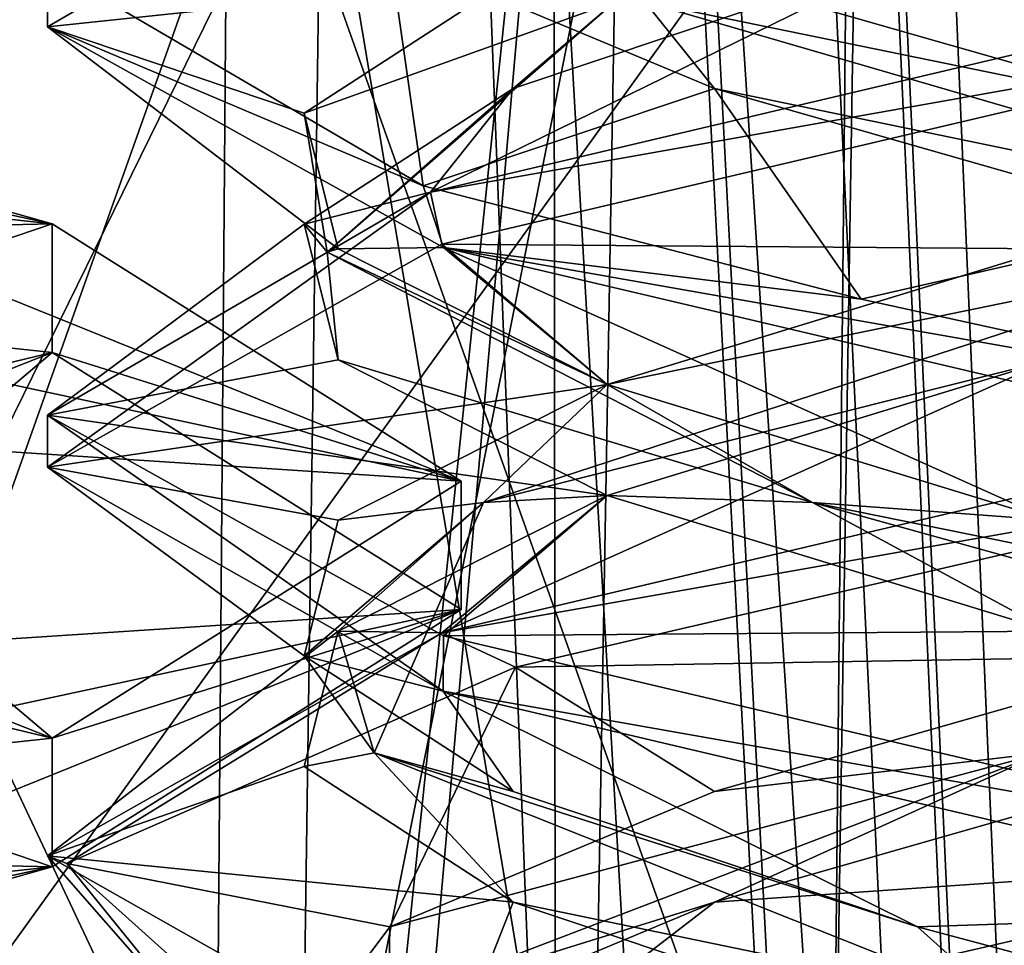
# Model space of a CAD drawing. Header units: millimetres. Extents: x -18.9 to 18.9, y -8.8 to 39.
# Tile 286 of 332: x 8.4 to 9.5, y 24.9 to 25.9. Entities that reach past the tile are written whole.
import ezdxf

# ---------------------------------------------------------------- set-up
doc = ezdxf.new("R2010")
doc.units = ezdxf.units.MM
doc.header["$LTSCALE"] = 41.718519
for name, color, linetype in [('1', 7, 'CONTINUOUS'), ('1453', 7, 'CONTINUOUS'), ('1454', 7, 'CONTINUOUS'), ('1455', 7, 'CONTINUOUS'), ('15', 7, 'CONTINUOUS'), ('177', 7, 'CONTINUOUS'), ('181', 7, 'CONTINUOUS'), ('1853', 7, 'CONTINUOUS'), ('1895', 7, 'CONTINUOUS'), ('1896', 7, 'CONTINUOUS'), ('1897', 7, 'CONTINUOUS'), ('1898', 7, 'CONTINUOUS'), ('1899', 7, 'CONTINUOUS'), ('1900', 7, 'CONTINUOUS'), ('1901', 7, 'CONTINUOUS'), ('1902', 7, 'CONTINUOUS'), ('1903', 7, 'CONTINUOUS'), ('1916', 7, 'CONTINUOUS'), ('1917', 7, 'CONTINUOUS'), ('1918', 7, 'CONTINUOUS'), ('24', 7, 'CONTINUOUS'), ('25', 7, 'CONTINUOUS'), ('7', 7, 'CONTINUOUS'), ('8', 7, 'CONTINUOUS')]:
    doc.layers.add(name, color=color, linetype=linetype)

msp = doc.modelspace()

# ---------------------------------------------------------------- linework, layer by layer
at = {"layer": '1', "color": 7, "linetype": 'Continuous'}
for points in [[(4.2931, 26.4, -16.8621), (9.0291, 26.4, -14.874), (6.4071, -3.5, -16.1774), (4.2931, 26.4, -16.8621)], [(6.4071, -3.5, -16.1774), (9.0291, 26.4, -14.874), (9.0598, -3.5, -14.8553), (6.4071, -3.5, -16.1774)], [(9.0291, 26.4, -14.874), (12.9799, 26.4, -11.588), (9.0598, -3.5, -14.8553), (9.0291, 26.4, -14.874)], [(9.0598, -3.5, -14.8553), (12.9799, 26.4, -11.588), (11.4495, -3.5, -13.1023), (9.0598, -3.5, -14.8553)]]:
    msp.add_3dface(points, dxfattribs=at)
at = {"layer": '1453', "color": 7, "linetype": 'Continuous'}
for points in [[(7.35, 25.687, -13.7485), (7.35, 25.8319, -13.7095), (8.4637, 25.712, -13.2641), (7.35, 25.687, -13.7485)], [(7.35, 25.687, -13.7485), (8.4637, 25.712, -13.2641), (8.4637, 25.5671, -13.3031), (7.35, 25.687, -13.7485)], [(8.4637, 25.712, -13.2641), (8.925, 25.4224, -12.1887), (8.4637, 25.5671, -13.3031), (8.4637, 25.712, -13.2641)], [(8.925, 25.4224, -12.1887), (8.925, 25.2776, -12.2277), (8.4637, 25.5671, -13.3031), (8.925, 25.4224, -12.1887)], [(8.925, 25.4224, -12.1887), (8.4637, 25.1329, -11.1133), (8.925, 25.2776, -12.2277), (8.925, 25.4224, -12.1887)], [(8.4637, 25.1329, -11.1133), (8.4637, 24.988, -11.1523), (8.925, 25.2776, -12.2277), (8.4637, 25.1329, -11.1133)], [(8.4637, 25.1329, -11.1133), (7.35, 25.013, -10.6679), (8.4637, 24.988, -11.1523), (8.4637, 25.1329, -11.1133)], [(7.35, 25.013, -10.6679), (7.35, 24.8681, -10.7068), (8.4637, 24.988, -11.1523), (7.35, 25.013, -10.6679)]]:
    msp.add_3dface(points, dxfattribs=at)
at = {"layer": '1454', "color": 7, "linetype": 'Continuous'}
for points in [[(7.35, 25.2993, -13.2316), (7.35, 25.687, -13.7485), (8.4637, 25.5671, -13.3031), (7.35, 25.2993, -13.2316)], [(7.7331, 25.2789, -13.1558), (7.35, 25.2993, -13.2316), (8.4637, 25.5671, -13.3031), (7.7331, 25.2789, -13.1558)], [(8.054, 25.2212, -12.9414), (7.7331, 25.2789, -13.1558), (8.4637, 25.5671, -13.3031), (8.054, 25.2212, -12.9414)], [(8.925, 25.2776, -12.2277), (8.054, 25.2212, -12.9414), (8.4637, 25.5671, -13.3031), (8.925, 25.2776, -12.2277)], [(8.2621, 25.1354, -12.6227), (8.054, 25.2212, -12.9414), (8.925, 25.2776, -12.2277), (8.2621, 25.1354, -12.6227)], [(8.3241, 25.035, -12.2499), (8.2621, 25.1354, -12.6227), (8.925, 25.2776, -12.2277), (8.3241, 25.035, -12.2499)], [(8.4637, 24.988, -11.1523), (8.3241, 25.035, -12.2499), (8.925, 25.2776, -12.2277), (8.4637, 24.988, -11.1523)], [(8.2575, 24.9435, -11.8517), (8.3241, 25.035, -12.2499), (8.4637, 24.988, -11.1523), (8.2575, 24.9435, -11.8517)], [(7.35, 24.8681, -10.7068), (8.0473, 24.8706, -11.5267), (8.4637, 24.988, -11.1523), (7.35, 24.8681, -10.7068)], [(8.0473, 24.8706, -11.5267), (8.2575, 24.9435, -11.8517), (8.4637, 24.988, -11.1523), (8.0473, 24.8706, -11.5267)]]:
    msp.add_3dface(points, dxfattribs=at)
at = {"layer": '1455', "color": 7, "linetype": 'Continuous'}
for points in [[(8.4637, 25.712, -13.2641), (7.35, 25.8319, -13.7095), (8.0473, 25.8294, -12.8897), (8.4637, 25.712, -13.2641)], [(8.2575, 25.7565, -12.5647), (8.4637, 25.712, -13.2641), (8.0473, 25.8294, -12.8897), (8.2575, 25.7565, -12.5647)], [(8.3241, 25.665, -12.1665), (8.4637, 25.712, -13.2641), (8.2575, 25.7565, -12.5647), (8.3241, 25.665, -12.1665)], [(8.4637, 25.712, -13.2641), (8.3241, 25.665, -12.1665), (8.925, 25.4224, -12.1887), (8.4637, 25.712, -13.2641)], [(8.3241, 25.665, -12.1665), (8.2621, 25.5646, -11.7937), (8.925, 25.4224, -12.1887), (8.3241, 25.665, -12.1665)], [(8.2621, 25.5646, -11.7937), (8.054, 25.4788, -11.475), (8.925, 25.4224, -12.1887), (8.2621, 25.5646, -11.7937)], [(8.054, 25.4788, -11.475), (7.7331, 25.4211, -11.2606), (8.4637, 25.1329, -11.1133), (8.054, 25.4788, -11.475)], [(8.925, 25.4224, -12.1887), (8.054, 25.4788, -11.475), (8.4637, 25.1329, -11.1133), (8.925, 25.4224, -12.1887)], [(7.7331, 25.4211, -11.2606), (7.35, 25.4007, -11.1848), (8.4637, 25.1329, -11.1133), (7.7331, 25.4211, -11.2606)], [(7.35, 25.4007, -11.1848), (7.35, 25.013, -10.6679), (8.4637, 25.1329, -11.1133), (7.35, 25.4007, -11.1848)]]:
    msp.add_3dface(points, dxfattribs=at)
at = {"layer": '15', "color": 7, "linetype": 'Continuous'}
for points in [[(9.3355, 27.7834, 14.6836), (10.7441, -3.5, 13.6867), (9.3538, 28.967, 14.672), (9.3355, 27.7834, 14.6836)], [(9.3538, 28.967, 14.672), (10.7441, -3.5, 13.6867), (10.0229, 28.967, 14.2233), (9.3538, 28.967, 14.672)], [(9.3172, 26.6, 14.6952), (10.7441, -3.5, 13.6867), (9.3355, 27.7834, 14.6836), (9.3172, 26.6, 14.6952)], [(9.1871, 26.4658, 14.7769), (10.7441, -3.5, 13.6867), (9.3172, 26.6, 14.6952), (9.1871, 26.4658, 14.7769)], [(9.1731, 26.4554, 14.7856), (10.7441, -3.5, 13.6867), (9.1871, 26.4658, 14.7769), (9.1731, 26.4554, 14.7856)], [(9.021, 26.4, 14.8789), (10.7441, -3.5, 13.6867), (9.1731, 26.4554, 14.7856), (9.021, 26.4, 14.8789)], [(5.9019, -3.5, 16.3685), (9.021, 26.4, 14.8789), (3.603, 26.4, 17.0228), (5.9019, -3.5, 16.3685)], [(5.9019, -3.5, 16.3685), (10.7441, -3.5, 13.6867), (9.021, 26.4, 14.8789), (5.9019, -3.5, 16.3685)]]:
    msp.add_3dface(points, dxfattribs=at)
at = {"layer": '177', "color": 7, "linetype": 'Continuous'}
for points in [[(8.7, 34.207, -7.8476), (8.7, 26.207, -7.5683), (9.3422, 24.4, -7.4034), (8.7, 34.207, -7.8476)], [(9.4979, 34.207, -7.7125), (8.7, 34.207, -7.8476), (9.3422, 24.4, -7.4034), (9.4979, 34.207, -7.7125)], [(10.3829, 24.4, -6.6473), (9.4979, 34.207, -7.7125), (9.3422, 24.4, -7.4034), (10.3829, 24.4, -6.6473)], [(10.2068, 34.207, -7.322), (9.4979, 34.207, -7.7125), (10.3829, 24.4, -6.6473), (10.2068, 34.207, -7.322)], [(8.7, 26.207, -7.5683), (7.632, 26.207, -7.2832), (8.0578, 24.4, -7.4034), (8.7, 26.207, -7.5683)], [(9.3422, 24.4, -7.4034), (8.7, 26.207, -7.5683), (8.0578, 24.4, -7.4034), (9.3422, 24.4, -7.4034)]]:
    msp.add_3dface(points, dxfattribs=at)
at = {"layer": '181', "color": 7, "linetype": 'Continuous'}
for points in [[(8.0361, 26.207, 1.1128), (9.3607, 26.207, 1.1139), (8.0578, 24.4, 1.0534), (8.0361, 26.207, 1.1128)], [(8.0578, 24.4, 1.0534), (9.3607, 26.207, 1.1139), (9.3422, 24.4, 1.0534), (8.0578, 24.4, 1.0534)], [(9.3607, 26.207, 1.1139), (10.433, 26.207, 0.3361), (9.3422, 24.4, 1.0534), (9.3607, 26.207, 1.1139)], [(9.3422, 24.4, 1.0534), (10.433, 26.207, 0.3361), (10.3829, 24.4, 0.2973), (9.3422, 24.4, 1.0534)]]:
    msp.add_3dface(points, dxfattribs=at)
at = {"layer": '1853', "color": 7, "linetype": 'Continuous'}
for points in [[(8.4587, 25.934, 8.3398), (8.8902, 26.1852, 9.4091), (8.4586, 26.0029, 8.3699), (8.4587, 25.934, 8.3398)], [(9.9586, 25.9375, 6.8562), (9.3755, 26.0646, 6.9742), (9.9586, 26, 6.8562), (9.9586, 25.9375, 6.8562)], [(8.882, 25.7548, 7.3117), (8.4587, 25.934, 8.3398), (8.4586, 26.0029, 8.3699), (8.882, 25.7548, 7.3117)], [(9.9586, 25.9375, 9.8562), (9.9586, 26, 9.8562), (8.8902, 25.7477, 9.4091), (9.9586, 25.9375, 9.8562)], [(8.9032, 25.6891, 9.4222), (9.9586, 25.9375, 9.8562), (8.8902, 25.7477, 9.4091), (8.9032, 25.6891, 9.4222)], [(8.905, 25.6854, 7.2885), (8.4587, 25.934, 8.3398), (8.882, 25.7548, 7.3117), (8.905, 25.6854, 7.2885)], [(8.4586, 25.4379, 8.358), (8.9032, 25.6891, 9.4222), (8.8902, 25.7477, 9.4091), (8.4586, 25.4379, 8.358)], [(8.4587, 25.4965, 8.3398), (8.4586, 25.4379, 8.358), (8.8902, 25.7477, 9.4091), (8.4587, 25.4965, 8.3398)], [(9.3755, 25.6271, 6.9742), (8.905, 25.6854, 7.2885), (8.882, 25.7548, 7.3117), (9.3755, 25.6271, 6.9742)], [(9.9586, 25.4375, 6.8562), (8.905, 25.6854, 7.2885), (9.9586, 25.5, 6.8562), (9.9586, 25.4375, 6.8562)], [(9.9586, 25.5, 6.8562), (8.905, 25.6854, 7.2885), (9.3755, 25.6271, 6.9742), (9.9586, 25.5, 6.8562)], [(8.9044, 25.1856, 7.2891), (8.4586, 25.4379, 8.358), (8.4587, 25.4965, 8.3398), (8.9044, 25.1856, 7.2891)], [(8.905, 25.2479, 7.2885), (8.9044, 25.1856, 7.2891), (8.4587, 25.4965, 8.3398), (8.905, 25.2479, 7.2885)], [(9.9586, 25.4375, 9.8562), (9.9586, 25.5, 9.8562), (8.9032, 25.2516, 9.4222), (9.9586, 25.4375, 9.8562)], [(8.9859, 25.2129, 9.4982), (9.9586, 25.4375, 9.8562), (8.9032, 25.2516, 9.4222), (8.9859, 25.2129, 9.4982)], [(8.4586, 25.0004, 8.358), (8.4803, 24.9918, 8.6108), (8.9032, 25.2516, 9.4222), (8.4586, 25.0004, 8.358)], [(8.4803, 24.9918, 8.6108), (8.9859, 25.2129, 9.4982), (8.9032, 25.2516, 9.4222), (8.4803, 24.9918, 8.6108)], [(9.9586, 25, 6.8562), (8.9044, 25.1856, 7.2891), (8.905, 25.2479, 7.2885), (9.9586, 25, 6.8562)], [(9.9586, 24.9375, 6.8562), (8.9044, 25.1856, 7.2891), (9.9586, 25, 6.8562), (9.9586, 24.9375, 6.8562)], [(8.6595, 24.7708, 7.6062), (8.4803, 24.9918, 8.6108), (8.4586, 25.0004, 8.358), (8.6595, 24.7708, 7.6062)], [(8.9044, 24.7481, 7.2891), (8.6595, 24.7708, 7.6062), (8.4586, 25.0004, 8.358), (8.9044, 24.7481, 7.2891)], [(9.9586, 25, 9.8562), (8.9859, 24.7754, 9.4982), (9.9586, 24.9375, 9.8562), (9.9586, 25, 9.8562)], [(9.9586, 24.9375, 9.8562), (8.9859, 24.7754, 9.4982), (9.5649, 24.853, 9.8037), (9.9586, 24.9375, 9.8562)]]:
    msp.add_3dface(points, dxfattribs=at)
at = {"layer": '1895', "color": 7, "linetype": 'Continuous'}
for points in [[(9.2102, 24.9479, 9.3316), (9.9586, 25, 9.8562), (9.7451, 25.1007, 9.5669), (9.2102, 24.9479, 9.3316)], [(8.9859, 24.7754, 9.4982), (9.9586, 25, 9.8562), (9.2102, 24.9479, 9.3316), (8.9859, 24.7754, 9.4982)], [(8.8444, 24.7951, 8.8758), (8.9859, 24.7754, 9.4982), (9.2102, 24.9479, 9.3316), (8.8444, 24.7951, 8.8758)]]:
    msp.add_3dface(points, dxfattribs=at)
at = {"layer": '1896', "color": 7, "linetype": 'Continuous'}
for points in [[(9.2102, 25.0729, 9.3316), (9.5807, 25.1162, 9.4881), (9.7451, 25.2257, 9.5669), (9.2102, 25.0729, 9.3316)], [(8.8428, 24.8341, 8.7794), (9.2102, 24.9479, 9.3316), (9.5807, 25.1162, 9.4881), (8.8428, 24.8341, 8.7794)], [(8.8428, 24.8341, 8.7794), (9.5807, 25.1162, 9.4881), (8.8444, 24.9201, 8.8758), (8.8428, 24.8341, 8.7794)], [(8.8444, 24.9201, 8.8758), (9.5807, 25.1162, 9.4881), (9.2102, 25.0729, 9.3316), (8.8444, 24.9201, 8.8758)], [(9.2102, 24.9479, 9.3316), (9.7451, 25.1007, 9.5669), (9.5807, 25.1162, 9.4881), (9.2102, 24.9479, 9.3316)], [(8.8444, 24.7951, 8.8758), (9.2102, 24.9479, 9.3316), (8.8428, 24.8341, 8.7794), (8.8444, 24.7951, 8.8758)], [(8.7304, 24.7674, 8.3026), (8.8428, 24.8341, 8.7794), (8.8444, 24.9201, 8.8758), (8.7304, 24.7674, 8.3026)]]:
    msp.add_3dface(points, dxfattribs=at)
at = {"layer": '1897', "color": 7, "linetype": 'Continuous'}
for points in [[(9.9586, 25.4375, 9.8562), (8.9859, 25.2129, 9.4982), (9.7451, 25.2257, 9.5669), (9.9586, 25.4375, 9.8562)], [(8.9859, 25.2129, 9.4982), (9.2102, 25.0729, 9.3316), (9.7451, 25.2257, 9.5669), (8.9859, 25.2129, 9.4982)], [(8.9859, 25.2129, 9.4982), (8.4803, 24.9918, 8.6108), (8.8444, 24.9201, 8.8758), (8.9859, 25.2129, 9.4982)], [(8.9859, 25.2129, 9.4982), (8.8444, 24.9201, 8.8758), (9.2102, 25.0729, 9.3316), (8.9859, 25.2129, 9.4982)], [(8.4803, 24.9918, 8.6108), (8.6595, 24.7708, 7.6062), (8.7304, 24.7674, 8.3026), (8.4803, 24.9918, 8.6108)], [(8.4803, 24.9918, 8.6108), (8.7304, 24.7674, 8.3026), (8.8444, 24.9201, 8.8758), (8.4803, 24.9918, 8.6108)]]:
    msp.add_3dface(points, dxfattribs=at)
at = {"layer": '1898', "color": 7, "linetype": 'Continuous'}
for points in [[(8.9032, 25.2516, 9.4222), (9.9586, 25.5, 9.8562), (9.5889, 25.559, 9.5287), (8.9032, 25.2516, 9.4222)], [(9.0893, 25.4062, 9.2255), (8.9032, 25.2516, 9.4222), (9.5889, 25.559, 9.5287), (9.0893, 25.4062, 9.2255)], [(8.7861, 25.2535, 8.7259), (8.9032, 25.2516, 9.4222), (9.0893, 25.4062, 9.2255), (8.7861, 25.2535, 8.7259)], [(8.4586, 25.0004, 8.358), (8.9032, 25.2516, 9.4222), (8.7861, 25.2535, 8.7259), (8.4586, 25.0004, 8.358)], [(8.7479, 25.1007, 8.1428), (8.4586, 25.0004, 8.358), (8.7861, 25.2535, 8.7259), (8.7479, 25.1007, 8.1428)], [(8.9833, 24.9479, 7.6078), (8.4586, 25.0004, 8.358), (8.7479, 25.1007, 8.1428), (8.9833, 24.9479, 7.6078)], [(8.9044, 24.7481, 7.2891), (8.4586, 25.0004, 8.358), (8.9833, 24.9479, 7.6078), (8.9044, 24.7481, 7.2891)], [(9.439, 24.7951, 7.2421), (8.9044, 24.7481, 7.2891), (8.9833, 24.9479, 7.6078), (9.439, 24.7951, 7.2421)]]:
    msp.add_3dface(points, dxfattribs=at)
at = {"layer": '1899', "color": 7, "linetype": 'Continuous'}
for points in [[(8.95, 25.3982, 8.994), (9.5889, 25.559, 9.5287), (9.8147, 25.6803, 9.5408), (8.95, 25.3982, 8.994)], [(8.95, 25.3982, 8.994), (9.8147, 25.6803, 9.5408), (9.0893, 25.5312, 9.2255), (8.95, 25.3982, 8.994)], [(9.0893, 25.5312, 9.2255), (9.8147, 25.6803, 9.5408), (9.5889, 25.684, 9.5287), (9.0893, 25.5312, 9.2255)], [(9.0893, 25.4062, 9.2255), (9.5889, 25.559, 9.5287), (8.95, 25.3982, 8.994), (9.0893, 25.4062, 9.2255)], [(8.7861, 25.3785, 8.7259), (8.95, 25.3982, 8.994), (9.0893, 25.5312, 9.2255), (8.7861, 25.3785, 8.7259)], [(8.7861, 25.2535, 8.7259), (9.0893, 25.4062, 9.2255), (8.95, 25.3982, 8.994), (8.7861, 25.2535, 8.7259)], [(8.8267, 25.1162, 7.9784), (8.95, 25.3982, 8.994), (8.7479, 25.2257, 8.1428), (8.8267, 25.1162, 7.9784)], [(8.7479, 25.2257, 8.1428), (8.95, 25.3982, 8.994), (8.7861, 25.3785, 8.7259), (8.7479, 25.2257, 8.1428)], [(8.8267, 25.1162, 7.9784), (8.7861, 25.2535, 8.7259), (8.95, 25.3982, 8.994), (8.8267, 25.1162, 7.9784)], [(8.7479, 25.1007, 8.1428), (8.7861, 25.2535, 8.7259), (8.8267, 25.1162, 7.9784), (8.7479, 25.1007, 8.1428)], [(8.9833, 25.0729, 7.6078), (8.8267, 25.1162, 7.9784), (8.7479, 25.2257, 8.1428), (8.9833, 25.0729, 7.6078)], [(8.9833, 24.9479, 7.6078), (8.7479, 25.1007, 8.1428), (8.8267, 25.1162, 7.9784), (8.9833, 24.9479, 7.6078)], [(9.5354, 24.8341, 7.2405), (8.9833, 24.9479, 7.6078), (8.8267, 25.1162, 7.9784), (9.5354, 24.8341, 7.2405)], [(9.5354, 24.8341, 7.2405), (8.8267, 25.1162, 7.9784), (9.439, 24.9201, 7.2421), (9.5354, 24.8341, 7.2405)], [(9.439, 24.9201, 7.2421), (8.8267, 25.1162, 7.9784), (8.9833, 25.0729, 7.6078), (9.439, 24.9201, 7.2421)], [(9.439, 24.7951, 7.2421), (8.9833, 24.9479, 7.6078), (9.5354, 24.8341, 7.2405), (9.439, 24.7951, 7.2421)], [(10.0122, 24.7674, 7.128), (9.5354, 24.8341, 7.2405), (9.439, 24.9201, 7.2421), (10.0122, 24.7674, 7.128)]]:
    msp.add_3dface(points, dxfattribs=at)
at = {"layer": '1900', "color": 7, "linetype": 'Continuous'}
for points in [[(9.9586, 25.9375, 9.8562), (8.9032, 25.6891, 9.4222), (9.5889, 25.684, 9.5287), (9.9586, 25.9375, 9.8562)], [(8.9032, 25.6891, 9.4222), (8.4586, 25.4379, 8.358), (9.0893, 25.5312, 9.2255), (8.9032, 25.6891, 9.4222)], [(8.9032, 25.6891, 9.4222), (9.0893, 25.5312, 9.2255), (9.5889, 25.684, 9.5287), (8.9032, 25.6891, 9.4222)], [(8.4586, 25.4379, 8.358), (8.7861, 25.3785, 8.7259), (9.0893, 25.5312, 9.2255), (8.4586, 25.4379, 8.358)], [(8.4586, 25.4379, 8.358), (8.9044, 25.1856, 7.2891), (8.7479, 25.2257, 8.1428), (8.4586, 25.4379, 8.358)], [(8.4586, 25.4379, 8.358), (8.7479, 25.2257, 8.1428), (8.7861, 25.3785, 8.7259), (8.4586, 25.4379, 8.358)], [(8.9044, 25.1856, 7.2891), (8.9833, 25.0729, 7.6078), (8.7479, 25.2257, 8.1428), (8.9044, 25.1856, 7.2891)], [(8.9044, 25.1856, 7.2891), (9.9586, 24.9375, 6.8562), (9.439, 24.9201, 7.2421), (8.9044, 25.1856, 7.2891)], [(8.9044, 25.1856, 7.2891), (9.439, 24.9201, 7.2421), (8.9833, 25.0729, 7.6078), (8.9044, 25.1856, 7.2891)], [(9.9586, 24.9375, 6.8562), (10.0122, 24.7674, 7.128), (9.439, 24.9201, 7.2421), (9.9586, 24.9375, 6.8562)]]:
    msp.add_3dface(points, dxfattribs=at)
at = {"layer": '1901', "color": 7, "linetype": 'Continuous'}
for points in [[(8.8902, 25.7477, 9.4091), (9.9586, 26, 9.8562), (9.439, 26.0174, 9.4704), (8.8902, 25.7477, 9.4091)], [(8.9833, 25.8646, 9.1046), (8.8902, 25.7477, 9.4091), (9.439, 26.0174, 9.4704), (8.9833, 25.8646, 9.1046)], [(8.7479, 25.7118, 8.5697), (8.8902, 25.7477, 9.4091), (8.9833, 25.8646, 9.1046), (8.7479, 25.7118, 8.5697)], [(8.4587, 25.4965, 8.3398), (8.8902, 25.7477, 9.4091), (8.7479, 25.7118, 8.5697), (8.4587, 25.4965, 8.3398)], [(8.7861, 25.559, 7.9866), (8.4587, 25.4965, 8.3398), (8.7479, 25.7118, 8.5697), (8.7861, 25.559, 7.9866)], [(9.0893, 25.4062, 7.4869), (8.4587, 25.4965, 8.3398), (8.7861, 25.559, 7.9866), (9.0893, 25.4062, 7.4869)], [(8.905, 25.2479, 7.2885), (8.4587, 25.4965, 8.3398), (9.0893, 25.4062, 7.4869), (8.905, 25.2479, 7.2885)], [(9.5889, 25.2535, 7.1838), (8.905, 25.2479, 7.2885), (9.0893, 25.4062, 7.4869), (9.5889, 25.2535, 7.1838)], [(9.9586, 25, 6.8562), (8.905, 25.2479, 7.2885), (9.5889, 25.2535, 7.1838), (9.9586, 25, 6.8562)]]:
    msp.add_3dface(points, dxfattribs=at)
at = {"layer": '1902', "color": 7, "linetype": 'Continuous'}
for points in [[(8.9833, 25.8646, 9.1046), (9.439, 26.0174, 9.4704), (9.098, 25.9623, 9.1829), (8.9833, 25.8646, 9.1046)], [(8.7479, 25.8368, 8.5697), (9.098, 25.9623, 9.1829), (8.9833, 25.9896, 9.1046), (8.7479, 25.8368, 8.5697)], [(8.774, 25.6803, 8.2124), (9.098, 25.9623, 9.1829), (8.7479, 25.8368, 8.5697), (8.774, 25.6803, 8.2124)], [(8.774, 25.6803, 8.2124), (8.9833, 25.8646, 9.1046), (9.098, 25.9623, 9.1829), (8.774, 25.6803, 8.2124)], [(8.7479, 25.7118, 8.5697), (8.9833, 25.8646, 9.1046), (8.774, 25.6803, 8.2124), (8.7479, 25.7118, 8.5697)], [(8.7861, 25.684, 7.9866), (8.774, 25.6803, 8.2124), (8.7479, 25.8368, 8.5697), (8.7861, 25.684, 7.9866)], [(8.7861, 25.559, 7.9866), (8.7479, 25.7118, 8.5697), (8.774, 25.6803, 8.2124), (8.7861, 25.559, 7.9866)], [(9.0893, 25.5312, 7.4869), (8.774, 25.6803, 8.2124), (8.7861, 25.684, 7.9866), (9.0893, 25.5312, 7.4869)], [(9.3208, 25.3982, 7.3477), (8.7861, 25.559, 7.9866), (8.774, 25.6803, 8.2124), (9.3208, 25.3982, 7.3477)], [(9.3208, 25.3982, 7.3477), (8.774, 25.6803, 8.2124), (9.0893, 25.5312, 7.4869), (9.3208, 25.3982, 7.3477)], [(9.0893, 25.4062, 7.4869), (8.7861, 25.559, 7.9866), (9.3208, 25.3982, 7.3477), (9.0893, 25.4062, 7.4869)], [(9.5889, 25.3785, 7.1838), (9.3208, 25.3982, 7.3477), (9.0893, 25.5312, 7.4869), (9.5889, 25.3785, 7.1838)], [(9.5889, 25.2535, 7.1838), (9.0893, 25.4062, 7.4869), (9.3208, 25.3982, 7.3477), (9.5889, 25.2535, 7.1838)], [(10.3365, 25.1162, 7.2244), (9.5889, 25.2535, 7.1838), (9.3208, 25.3982, 7.3477), (10.3365, 25.1162, 7.2244)], [(10.3365, 25.1162, 7.2244), (9.3208, 25.3982, 7.3477), (10.1721, 25.2257, 7.1455), (10.3365, 25.1162, 7.2244)], [(10.1721, 25.2257, 7.1455), (9.3208, 25.3982, 7.3477), (9.5889, 25.3785, 7.1838), (10.1721, 25.2257, 7.1455)]]:
    msp.add_3dface(points, dxfattribs=at)
at = {"layer": '1903', "color": 7, "linetype": 'Continuous'}
for points in [[(8.8902, 26.1852, 9.4091), (8.4587, 25.934, 8.3398), (8.9833, 25.9896, 9.1046), (8.8902, 26.1852, 9.4091)], [(8.4587, 25.934, 8.3398), (8.7479, 25.8368, 8.5697), (8.9833, 25.9896, 9.1046), (8.4587, 25.934, 8.3398)], [(8.4587, 25.934, 8.3398), (8.905, 25.6854, 7.2885), (8.7861, 25.684, 7.9866), (8.4587, 25.934, 8.3398)], [(8.4587, 25.934, 8.3398), (8.7861, 25.684, 7.9866), (8.7479, 25.8368, 8.5697), (8.4587, 25.934, 8.3398)], [(8.905, 25.6854, 7.2885), (9.0893, 25.5312, 7.4869), (8.7861, 25.684, 7.9866), (8.905, 25.6854, 7.2885)], [(8.905, 25.6854, 7.2885), (9.9586, 25.4375, 6.8562), (9.5889, 25.3785, 7.1838), (8.905, 25.6854, 7.2885)], [(8.905, 25.6854, 7.2885), (9.5889, 25.3785, 7.1838), (9.0893, 25.5312, 7.4869), (8.905, 25.6854, 7.2885)]]:
    msp.add_3dface(points, dxfattribs=at)
at = {"layer": '1916', "color": 7, "linetype": 'Continuous'}
for points in [[(8.882, 25.7548, 7.3117), (8.4586, 26.0029, 8.3699), (8.8444, 26.0174, 7.8367), (8.882, 25.7548, 7.3117)], [(9.2102, 25.8646, 7.3809), (8.882, 25.7548, 7.3117), (8.8444, 26.0174, 7.8367), (9.2102, 25.8646, 7.3809)], [(9.3755, 25.6271, 6.9742), (8.882, 25.7548, 7.3117), (9.2102, 25.8646, 7.3809), (9.3755, 25.6271, 6.9742)], [(9.7451, 25.7118, 7.1455), (9.3755, 25.6271, 6.9742), (9.2102, 25.8646, 7.3809), (9.7451, 25.7118, 7.1455)], [(9.9586, 25.5, 6.8562), (9.3755, 25.6271, 6.9742), (9.7451, 25.7118, 7.1455), (9.9586, 25.5, 6.8562)]]:
    msp.add_3dface(points, dxfattribs=at)
at = {"layer": '1917', "color": 7, "linetype": 'Continuous'}
for points in [[(9.2102, 25.8646, 7.3809), (8.8444, 26.0174, 7.8367), (9.132, 25.9623, 7.4956), (9.2102, 25.8646, 7.3809)], [(9.7451, 25.8368, 7.1455), (9.132, 25.9623, 7.4956), (9.2102, 25.9896, 7.3809), (9.7451, 25.8368, 7.1455)], [(10.1024, 25.6803, 7.1717), (9.2102, 25.8646, 7.3809), (9.132, 25.9623, 7.4956), (10.1024, 25.6803, 7.1717)], [(10.1024, 25.6803, 7.1717), (9.132, 25.9623, 7.4956), (9.7451, 25.8368, 7.1455), (10.1024, 25.6803, 7.1717)], [(9.7451, 25.7118, 7.1455), (9.2102, 25.8646, 7.3809), (10.1024, 25.6803, 7.1717), (9.7451, 25.7118, 7.1455)]]:
    msp.add_3dface(points, dxfattribs=at)
at = {"layer": '1918', "color": 7, "linetype": 'Continuous'}
for points in [[(9.3755, 26.0646, 6.9742), (9.7451, 25.8368, 7.1455), (9.2102, 25.9896, 7.3809), (9.3755, 26.0646, 6.9742)], [(9.3755, 26.0646, 6.9742), (9.9586, 25.9375, 6.8562), (9.7451, 25.8368, 7.1455), (9.3755, 26.0646, 6.9742)]]:
    msp.add_3dface(points, dxfattribs=at)
at = {"layer": '24', "color": 7, "linetype": 'Continuous'}
for points in [[(8.7419, 24.4, -11.1972), (7.8812, 24.4, -10.5719), (8.7673, 26.2035, -11.1784), (8.7419, 24.4, -11.1972)], [(8.7673, 26.2035, -11.1784), (7.8812, 24.4, -10.5719), (7.8914, 26.2035, -10.542), (8.7673, 26.2035, -11.1784)], [(9.1019, 26.2035, -12.2082), (9.0704, 24.4, -12.2082), (8.7419, 24.4, -11.1972), (9.1019, 26.2035, -12.2082)], [(9.1019, 26.2035, -12.2082), (8.7419, 24.4, -11.1972), (8.7673, 26.2035, -11.1784), (9.1019, 26.2035, -12.2082)]]:
    msp.add_3dface(points, dxfattribs=at)
at = {"layer": '25', "color": 7, "linetype": 'Continuous'}
for points in [[(7.8812, 24.4, -13.8445), (8.7419, 24.4, -13.2191), (7.8914, 26.2035, -13.8744), (7.8812, 24.4, -13.8445)], [(7.8914, 26.2035, -13.8744), (8.7419, 24.4, -13.2191), (8.7673, 26.2035, -13.2379), (7.8914, 26.2035, -13.8744)], [(8.7419, 24.4, -13.2191), (9.0704, 24.4, -12.2082), (8.7673, 26.2035, -13.2379), (8.7419, 24.4, -13.2191)], [(8.7673, 26.2035, -13.2379), (9.0704, 24.4, -12.2082), (9.1019, 26.2035, -12.2082), (8.7673, 26.2035, -13.2379)]]:
    msp.add_3dface(points, dxfattribs=at)
at = {"layer": '7', "color": 7, "linetype": 'Continuous'}
for points in [[(8.432, -3.5, 5.9497), (7.5416, 32.4, 6.846), (7.3235, -3.5, 7.2708), (8.432, -3.5, 5.9497)], [(8.7092, 32.4, 5.7947), (7.5416, 32.4, 6.846), (8.432, -3.5, 5.9497), (8.7092, 32.4, 5.7947)], [(10.0975, -3.5, 5.5098), (8.7092, 32.4, 5.7947), (8.432, -3.5, 5.9497), (10.0975, -3.5, 5.5098)], [(10.2565, 32.4, 5.5219), (8.7092, 32.4, 5.7947), (10.0975, -3.5, 5.5098), (10.2565, 32.4, 5.5219)]]:
    msp.add_3dface(points, dxfattribs=at)
at = {"layer": '8', "color": 7, "linetype": 'Continuous'}
for points in [[(8.0516, -3.5, 10.4742), (8.0516, 29.1905, 10.4742), (10.7699, -3.5, 12.9218), (8.0516, -3.5, 10.4742)], [(8.0516, 29.1905, 10.4742), (9.2835, 29.0956, 11.5834), (10.7699, -3.5, 12.9218), (8.0516, 29.1905, 10.4742)], [(10.7699, 28.9806, 12.9218), (10.7699, -3.5, 12.9218), (9.2835, 29.0956, 11.5834), (10.7699, 28.9806, 12.9218)]]:
    msp.add_3dface(points, dxfattribs=at)

doc.saveas('drawing.dxf')
